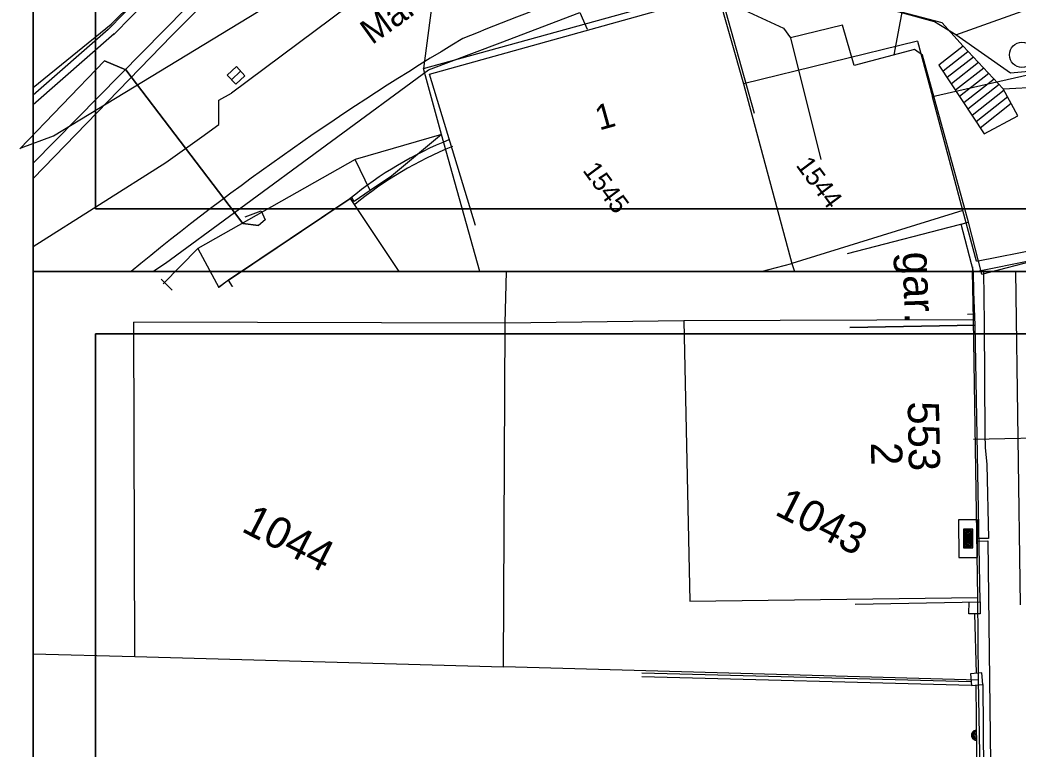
# Model space of a CAD drawing. Extents: x -601580 to 4, y -1204314 to 4.
# Drawn here: x -596076.55 to -596036.68, y -1203057.55 to -1203028.42 of the extents above; entities that cross this region are included whole.
import ezdxf

# ---------------------------------------------------------------- set-up
doc = ezdxf.new("R2010")
doc.units = 0
for name, color, linetype in [('00-EON NN', 7, 'Continuous'), ('00-INNOGY-NTL', 7, 'Continuous'), ('00-INNOGY-STL', 7, 'Continuous'), ('00-KN-HRANICE PARCEL', 7, 'Continuous'), ('00-KN-PARC. CISLA', 7, 'Continuous'), ('00-KN-VNITRNI KRESBA', 7, 'Continuous'), ('00-POLOHOPIS', 7, 'Continuous'), ('00-RAZÍTKO', 7, 'Continuous'), ('00-SITE KOM. KABEL', 7, 'Continuous'), ('00-VAK-VODA-RAD IGIS', 7, 'Continuous'), ('18', 7, 'Continuous'), ('Vrstva 26', 7, 'Continuous'), ('Vrstva 27', 7, 'Continuous'), ('Vrstva 6', 7, 'Continuous'), ('Vrstva 8', 7, 'Continuous')]:
    doc.layers.add(name, color=color, linetype=linetype)

# ---------------------------------------------------------------- blocks, each defined once
blk = doc.blocks.new('VCHOD_1182')
at = {"layer": 'Vrstva 6'}
blk.add_line((0, 0.25), (0, 0), dxfattribs=at)
blk = doc.blocks.new('NN620')
at = {"layer": 'Vrstva 8'}
for points in [[(752, 4), (-748, 4)], [(-748, 4), (-748, -746)], [(752, -746), (752, 4)], [(368, -180), (-376, -180)], [(-376, -180), (-376, -558)], [(321, -227), (-329, -227)], [(-329, -227), (-329, -510)], [(274, -274), (-281, -274)], [(-281, -274), (-281, -463)], [(227, -321), (-234, -321)], [(-234, -321), (-234, -416)], [(-193, -369), (185, -369)], [(227, -416), (227, -321)], [(274, -463), (274, -274)], [(321, -510), (321, -227)], [(368, -558), (368, -180)], [(-748, -746), (752, -746)], [(-376, -558), (368, -558)], [(-329, -510), (321, -510)], [(-281, -463), (274, -463)], [(-234, -416), (227, -416)]]:
    blk.add_lwpolyline(points, dxfattribs=at)
blk = doc.blocks.new('6.20_32')
at = {"layer": 'Vrstva 27'}
blk.add_circle((0, 0), 0.5, dxfattribs=at)
blk = doc.blocks.new('6.30_38')
at = {"layer": 'Vrstva 27'}
blk.add_line((-0.25, 0), (0.25, 0), dxfattribs=at)
blk.add_lwpolyline([(-0.25, -0.25), (0.25, -0.25), (0.25, 0.25), (-0.25, 0.25)], close=True, dxfattribs=at)

msp = doc.modelspace()

# ---------------------------------------------------------------- linework, layer by layer
for points in [[(-595970.972, -1202892.468), (-595970.972, -1202889.968), (-596076.023, -1202889.968), (-596076.023, -1203038.468), (-595970.972, -1203038.468), (-595970.972, -1203035.968)], [(-595973.472, -1202892.468), (-596073.523, -1202892.468), (-596073.523, -1203035.968), (-595973.472, -1203035.968)], [(-595970.972, -1203040.968), (-595970.972, -1203038.468), (-596076.023, -1203038.468), (-596076.023, -1203186.968), (-595970.972, -1203186.968), (-595970.972, -1203184.468)], [(-595973.472, -1203040.968), (-596073.523, -1203040.968), (-596073.523, -1203184.468), (-595973.472, -1203184.468)]]:
    msp.add_lwpolyline(points)
at = {"layer": '00-EON NN'}
for points in [[(-596038.059, -1203038.468), (-596038.041, -1203040.552), (-596038.011, -1203044.988), (-596037.993, -1203045.503), (-596037.926, -1203046.188), (-596037.868, -1203049.135), (-596038.31, -1203049.145)], [(-596038.309, -1203049.244), (-596037.895, -1203049.239), (-596037.612, -1203072.519), (-596037.09, -1203074.351), (-596027.866, -1203074.496), (-596025.276, -1203075.989), (-596024.524, -1203076.372), (-596024.218, -1203076.365), (-596024.166, -1203076.301), (-596024.177, -1203075.768)]]:
    msp.add_lwpolyline(points, dxfattribs=at)
at = {"layer": '00-INNOGY-NTL'}
msp.add_lwpolyline([(-596038.465, -1203045.173), (-596030.923, -1203045.018)], dxfattribs=at)
at = {"layer": '00-INNOGY-STL'}
msp.add_lwpolyline([(-596076.023, -1203034.145), (-596064.674, -1203022.605)], dxfattribs=at)
at = {"layer": '00-KN-HRANICE PARCEL'}
for p, q in [((-596059.256, -1203021.598), (-596060.432, -1203030.367)), ((-596060.432, -1203030.367), (-596048.738, -1203027.129)), ((-596039.175, -1203029.022), (-596035.536, -1203027.716)), ((-596059.707, -1203033.004), (-596060.432, -1203030.367)), ((-596059.707, -1203033.004), (-596063.156, -1203033.995)), ((-596063.156, -1203033.995), (-596069.436, -1203037.548)), ((-596062.56, -1203035.234), (-596063.156, -1203033.995)), ((-596069.436, -1203037.548), (-596068.609, -1203039.114)), ((-596069.436, -1203037.548), (-596068.609, -1203039.114)), ((-596069.436, -1203037.548), (-596068.609, -1203039.114)), ((-596038.522, -1203038.468), (-596038.483, -1203040.405)), ((-596071.954, -1203053.862), (-596072.003, -1203040.494)), ((-596057.165, -1203040.532), (-596072.003, -1203040.494)), ((-596057.239, -1203054.275), (-596057.165, -1203040.532)), ((-596076.023, -1203053.75), (-596071.954, -1203053.862)), ((-596071.954, -1203053.862), (-596057.239, -1203054.275)), ((-596038.276, -1203054.808), (-596057.239, -1203054.275)), ((-596038.276, -1203054.808), (-596037.829, -1203079.802))]:
    msp.add_line(p, q, dxfattribs=at)
for points in [[(-596076.023, -1203031.127), (-596072.907, -1203028.593), (-596062.412, -1203018.237), (-596059.007, -1203013.68), (-596057.615, -1203011.762)], [(-596076.504, -1203033.529), (-596075.203, -1203033.049), (-596065.305, -1203027.022), (-596059.256, -1203021.598)], [(-596039.175, -1203029.022), (-596040.02, -1203028.504), (-596048.92, -1203026.044), (-596048.738, -1203027.129)], [(-596048.738, -1203027.129), (-596047.655, -1203030.97), (-596045.714, -1203038.148), (-596045.608, -1203038.468)], [(-596031.071, -1203030.292), (-596035.246, -1203030.39), (-596036.979, -1203030.555), (-596039.175, -1203029.022)], [(-596038.236, -1203038.468), (-596038.24, -1203038.453), (-596018.398, -1203034.447), (-596018.328, -1203030.012), (-596031.071, -1203030.292)], [(-596059.707, -1203033.004), (-596061.703, -1203034.66), (-596062.56, -1203035.234)], [(-596058.182, -1203038.468), (-596059.707, -1203033.004)], [(-596062.56, -1203035.234), (-596063.204, -1203035.675), (-596063.288, -1203035.513), (-596068.222, -1203038.814), (-596068.609, -1203039.114)], [(-596070.825, -1203038.965), (-596069.436, -1203037.548)], [(-596070.825, -1203038.965), (-596069.436, -1203037.548)], [(-596070.825, -1203038.965), (-596069.436, -1203037.548)], [(-596057.165, -1203040.532), (-596057.12, -1203038.468)], [(-596038.483, -1203040.405), (-596050.026, -1203040.441), (-596057.165, -1203040.532)], [(-596038.483, -1203040.405), (-596038.305, -1203051.493), (-596038.276, -1203054.808)]]:
    msp.add_lwpolyline(points, dxfattribs=at)
at = {"layer": '00-KN-VNITRNI KRESBA'}
for p, q in [((-596040.706, -1203029.275), (-596047.655, -1203030.97)), ((-596040.706, -1203029.275), (-596040.105, -1203031.494)), ((-596035.246, -1203030.39), (-596040.105, -1203031.494)), ((-596038.884, -1203036.042), (-596040.105, -1203031.494)), ((-596038.884, -1203036.042), (-596045.714, -1203038.148)), ((-596038.884, -1203036.042), (-596045.714, -1203038.148)), ((-596038.884, -1203036.042), (-596045.714, -1203038.148)), ((-596038.34, -1203038.066), (-596038.884, -1203036.042)), ((-596038.34, -1203038.066), (-596038.884, -1203036.042)), ((-596038.34, -1203038.066), (-596038.884, -1203036.042)), ((-596038.34, -1203038.066), (-596032.064, -1203036.808)), ((-596038.34, -1203038.066), (-596032.064, -1203036.808)), ((-596038.34, -1203038.066), (-596032.064, -1203036.808)), ((-596046.939, -1203038.468), (-596045.714, -1203038.148)), ((-596050.026, -1203040.441), (-596049.796, -1203051.646)), ((-596049.796, -1203051.646), (-596038.305, -1203051.493))]:
    msp.add_line(p, q, dxfattribs=at)
at = {"layer": '00-POLOHOPIS'}
for p, q in [((-596073.029, -1203028.801), (-596062.602, -1203018.188)), ((-596072.815, -1203029.012), (-596062.389, -1203018.398)), ((-596070.476, -1203029.047), (-596061.155, -1203019.641)), ((-596046.614, -1203026.702), (-596039.726, -1203028.53)), ((-596039.726, -1203028.53), (-596038.88, -1203029.466)), ((-596073.029, -1203028.801), (-596076.023, -1203031.426)), ((-596072.784, -1203028.98), (-596076.023, -1203031.819)), ((-596070.476, -1203029.047), (-596076.023, -1203034.76)), ((-596037.273, -1203031.175), (-596001.779, -1203029.272)), ((-596038.88, -1203029.466), (-596039.844, -1203030.224)), ((-596038.695, -1203029.702), (-596039.678, -1203030.475)), ((-596037.273, -1203031.175), (-596038.88, -1203029.466)), ((-596038.468, -1203029.905), (-596039.514, -1203030.727)), ((-596038.261, -1203030.125), (-596039.348, -1203030.979)), ((-596039.844, -1203030.224), (-596038.038, -1203032.977)), ((-596038.054, -1203030.344), (-596039.183, -1203031.23)), ((-596037.848, -1203030.563), (-596039.018, -1203031.482)), ((-596037.642, -1203030.782), (-596038.853, -1203031.735)), ((-596037.436, -1203031.002), (-596038.688, -1203031.986)), ((-596037.242, -1203031.232), (-596038.523, -1203032.238)), ((-596036.692, -1203032.253), (-596037.273, -1203031.175)), ((-596037.098, -1203031.5), (-596038.357, -1203032.489)), ((-596036.954, -1203031.767), (-596038.193, -1203032.742)), ((-596038.038, -1203032.977), (-596036.692, -1203032.253)), ((-596038.128, -1203038.58), (-596026.438, -1203035.511)), ((-596038.128, -1203038.58), (-596026.438, -1203035.511)), ((-596038.951, -1203036.581), (-596038.661, -1203036.506)), ((-596038.951, -1203036.581), (-596038.661, -1203036.506)), ((-596038.464, -1203038.468), (-596038.951, -1203036.581)), ((-596038.464, -1203038.468), (-596038.951, -1203036.581)), ((-596038.126, -1203038.579), (-596038.661, -1203036.506)), ((-596038.126, -1203038.579), (-596038.661, -1203036.506)), ((-596038.482, -1203038.468), (-596038.456, -1203040.17)), ((-596036.587, -1203051.793), (-596036.774, -1203038.468)), ((-596070.464, -1203039.223), (-596070.902, -1203038.784)), ((-596038.426, -1203052.154), (-596038.359, -1203054.527)), ((-596038.556, -1203054.865), (-596051.71, -1203054.524)), ((-596038.135, -1203054.508), (-596038.583, -1203054.547)), ((-596038.094, -1203054.977), (-596038.135, -1203054.508)), ((-596038.542, -1203055.015), (-596051.714, -1203054.673)), ((-596038.583, -1203054.547), (-596038.542, -1203055.015)), ((-596038.542, -1203055.015), (-596038.094, -1203054.977)), ((-596038.094, -1203054.977), (-596037.883, -1203076.218))]:
    msp.add_line(p, q, dxfattribs=at)
for points in [[(-596058.349, -1203036.631), (-596060.184, -1203030.587), (-596048.565, -1203027.334), (-596047.217, -1203032.149)], [(-596048.48, -1203027.637), (-596046.051, -1203028.748), (-596045.767, -1203029.143)], [(-596043.502, -1203037.756), (-596038.661, -1203036.506), (-596040.5, -1203029.826), (-596040.824, -1203029.597), (-596043.232, -1203030.238), (-596043.693, -1203028.628), (-596045.767, -1203029.143), (-596044.563, -1203033.996)], [(-596068.054, -1203039.067), (-596068.221, -1203038.817), (-596063.359, -1203035.559), (-596061.41, -1203038.468)], [(-596068.054, -1203039.067), (-596068.221, -1203038.817), (-596063.359, -1203035.559), (-596061.41, -1203038.468)], [(-596043.399, -1203040.714), (-596038.4, -1203040.621), (-596038.485, -1203038.284)], [(-596043.192, -1203051.76), (-596038.193, -1203051.666), (-596038.4, -1203040.621), (-596043.399, -1203040.714)], [(-596038.193, -1203051.666), (-596038.202, -1203052.158), (-596038.651, -1203052.15), (-596038.643, -1203051.675)], [(-596038.364, -1203055), (-596038.324, -1203059)]]:
    msp.add_lwpolyline(points, dxfattribs=at)
for centre, radius, start, end in [((-596011.884, -1203142.942), 123.089, 109.9702, 112.43593), ((-596003.959, -1203121.494), 107.415, 120.73808, 129.38063), ((-596053.556, -1203047.546), 15.485, 112.1319, 129.2766), ((-596053.556, -1203047.546), 15.185, 112.1319, 129.2766), ((-596047.668, -1203066.402), 34.4, 126.6891, 127.5031), ((-596047.668, -1203066.402), 34.1, 126.6891, 126.7144), ((-596038.344, -1203057), 0.2, 90.5676, 270.5705), ((-596038.344, -1203057), 0.15, 90.5676, 270.5705), ((-596038.344, -1203057), 0.1, 90.5676, 270.5705), ((-596038.344, -1203057), 0.05, 90.5676, 270.5705)]:
    msp.add_arc(centre, radius, start, end, dxfattribs=at)
at = {"layer": '00-RAZÍTKO'}
for points in [[(-596076.023, -1202889.968), (-595760.871, -1202889.968), (-595760.871, -1203038.468), (-596076.023, -1203038.468)], [(-596073.523, -1202892.468), (-595763.371, -1202892.468), (-595763.371, -1203035.968), (-596073.523, -1203035.968)], [(-596076.023, -1203038.468), (-595760.871, -1203038.468), (-595760.871, -1203186.968), (-596076.023, -1203186.968)], [(-596073.523, -1203040.968), (-595763.371, -1203040.968), (-595763.371, -1203184.468), (-596073.523, -1203184.468)]]:
    msp.add_lwpolyline(points, close=True, dxfattribs=at)
at = {"layer": '00-SITE KOM. KABEL'}
for points in [[(-596041.629, -1203029.81), (-596040.663, -1203024.635)], [(-596071.237, -1203038.468), (-596070.739, -1203038.142), (-596067.981, -1203036.119), (-596060.232, -1203030.418), (-596057.371, -1203029.34), (-596054.189, -1203028.124)], [(-596071.237, -1203038.468), (-596070.739, -1203038.142), (-596067.981, -1203036.119), (-596060.232, -1203030.418), (-596057.371, -1203029.34), (-596054.189, -1203028.124)], [(-596054.189, -1203028.124), (-596053.888, -1203028.797)], [(-596067.555, -1203036.289), (-596066.912, -1203036.049), (-596066.752, -1203036.415), (-596067.021, -1203036.64), (-596067.645, -1203036.555), (-596067.981, -1203036.119), (-596072.318, -1203030.41), (-596073.166, -1203030.055), (-596076.546, -1203033.573)], [(-596073.166, -1203030.055), (-596072.318, -1203030.41), (-596067.981, -1203036.119), (-596067.645, -1203036.555), (-596067.021, -1203036.64)]]:
    msp.add_lwpolyline(points, dxfattribs=at)
at = {"layer": '00-VAK-VODA-RAD IGIS'}
for points in [[(-596049.089, -1202995.309), (-596055.412, -1203021.877), (-596068.097, -1203031.349)], [(-596068.61, -1203031.63), (-596068.097, -1203031.349)], [(-596076.023, -1203037.469), (-596070.723, -1203034.12), (-596069.284, -1203033.089), (-596068.6, -1203032.599), (-596068.61, -1203031.63)]]:
    msp.add_lwpolyline(points, dxfattribs=at)
at = {"layer": '18'}
msp.add_lwpolyline([(-596038.465, -1203045.173), (-596030.923, -1203045.018)], dxfattribs=at)

# ---------------------------------------------------------------- block references
at = {"layer": '00-POLOHOPIS', "rotation": -143.41468170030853}
msp.add_blockref('6.20_32', (-596036.527, -1203029.816), dxfattribs=at)
at = {"layer": '00-POLOHOPIS'}
for name, p, xscale, yscale, rotation in [('6.30_38', (-596067.914, -1203030.639), 0.9999999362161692, 0.9999999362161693, 43.26790920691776), ('VCHOD_1182', (-596038.456, -1203040.17), 1.000001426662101, 1.0000014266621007, 90.89551095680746)]:
    msp.add_blockref(name, p, dxfattribs=dict(at, xscale=xscale, yscale=yscale, rotation=rotation))
at = {"layer": 'Vrstva 26', "xscale": 0.001, "yscale": 0.001, "rotation": -89.96767494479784}
msp.add_blockref('NN620', (-596038.31, -1203049.145), dxfattribs=at)

# ---------------------------------------------------------------- texts
at = {"layer": '00-KN-PARC. CISLA'}
for s, height, rotation, p in [('1545', 0.75, 306.5853, (-596054.097, -1203034.438)), ('1544', 0.75, 306.5853, (-596045.582, -1203034.232)), ('1043', 1.25, 333.0137, (-596046.449, -1203048.166)), ('1044', 1.25, 333.0137, (-596067.751, -1203048.832))]:
    msp.add_text(s, height=height, rotation=rotation, dxfattribs=at).set_placement(p)
at = {"layer": '00-POLOHOPIS'}
for s, height, rotation, p in [('Marxova', 1, 35.8317, (-596062.485, -1203029.434)), ('1', 1, 15.6402, (-596053.409, -1203032.844)), ('gar.', 1.25, 272.0883, (-596041.304, -1203037.7)), ('553', 1.25, 271.0703, (-596041.093, -1203043.67)), ('2', 1.25, 271.0703, (-596042.562, -1203045.305))]:
    msp.add_text(s, height=height, rotation=rotation, dxfattribs=at).set_placement(p)

doc.saveas('drawing.dxf')
